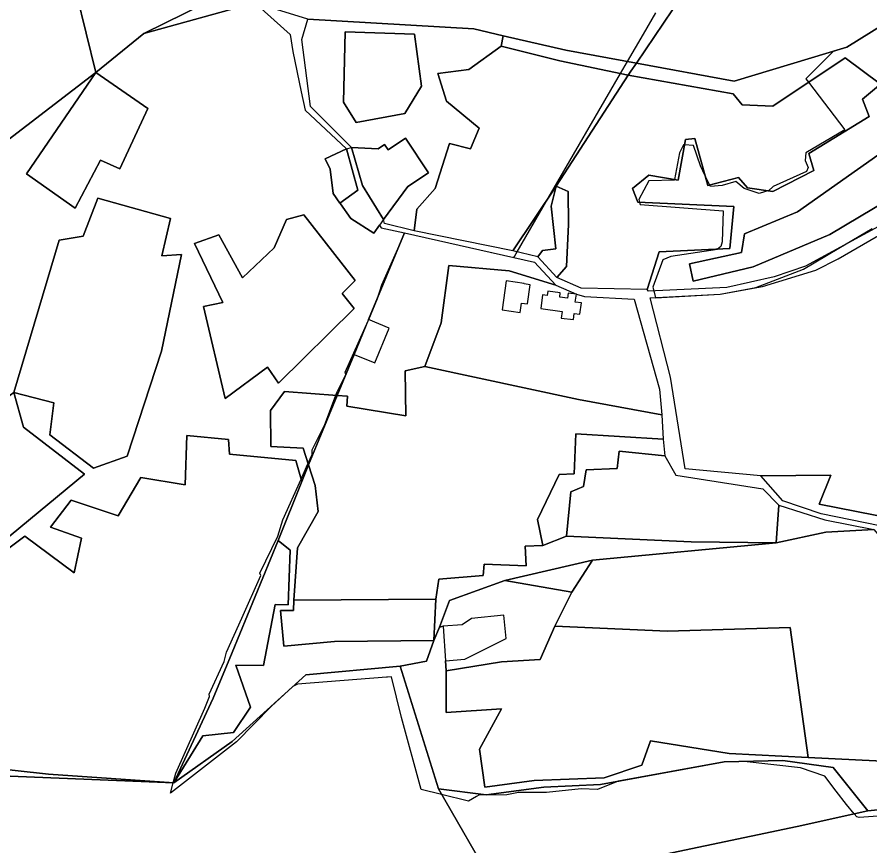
# Model space of a CAD drawing. Extents: x -477304 to -465429, y -1159113 to -1149210.
# Drawn here: x -469181.3 to -468870, y -1151906.3 to -1151603.6 of the extents above; entities that cross this region are included whole.
import ezdxf

# ---------------------------------------------------------------- set-up
doc = ezdxf.new("R2010")
doc.units = 0
for name, color, linetype in [('BPEJ_s', 7, 'Continuous'), ('PUPFL_s', 7, 'Continuous'), ('trav_porost_s', 7, 'Continuous'), ('zahrada_s', 7, 'Continuous')]:
    doc.layers.add(name, color=color, linetype=linetype)

msp = doc.modelspace()

# ---------------------------------------------------------------- linework, layer by layer
at = {"layer": 'BPEJ_s'}
for points in [[(-468850.37, -1151597.06), (-468878.45, -1151614.63), (-468883.26, -1151616.09), (-468893.33, -1151626.13), (-468892.36, -1151627.41), (-468879.17, -1151644.75), (-468893.38, -1151653.23), (-468893.59, -1151655.99), (-468892.53, -1151658.54), (-468893.17, -1151660.03), (-468905.27, -1151665.55), (-468906.97, -1151667.03), (-468907.03, -1151667.05), (-468908.41, -1151667.48), (-468910.36, -1151668.1), (-468915.89, -1151666.18), (-468918.86, -1151663.64), (-468923.95, -1151665.12), (-468928.2, -1151665.55), (-468928.45, -1151665.02), (-468930.18, -1151661.35), (-468931.81, -1151657.9), (-468934.36, -1151650.47), (-468937.61, -1151650.28), (-468937.97, -1151650.26), (-468939.45, -1151653.23), (-468941.32, -1151662.98), (-468941.36, -1151663.21), (-468950.71, -1151663.42), (-468954.32, -1151670.22), (-468954.19, -1151670.78), (-468954.09, -1151671.22), (-468953.89, -1151672.13), (-468923.57, -1151674.44), (-468923.95, -1151685.72), (-468924.38, -1151687.42), (-468925.55, -1151688.4), (-468925.65, -1151688.48), (-468942.64, -1151691.03), (-468945.61, -1151692.3), (-468949.22, -1151702.28), (-468948.88, -1151703.65), (-468948.27, -1151706.1), (-468924.66, -1151704.81), (-468911.62, -1151702.42), (-468894.23, -1151695.7), (-468881.33, -1151688.05), (-468869.17, -1151680.83)], [(-468850.37, -1151597.06), (-468878.45, -1151614.63), (-468883.26, -1151616.09), (-468893.33, -1151626.13), (-468892.36, -1151627.41), (-468879.17, -1151644.75), (-468893.38, -1151653.23), (-468893.59, -1151655.99), (-468892.53, -1151658.54), (-468893.17, -1151660.03), (-468905.27, -1151665.55), (-468906.97, -1151667.03), (-468907.03, -1151667.05), (-468908.41, -1151667.48), (-468910.36, -1151668.1), (-468915.89, -1151666.18), (-468918.86, -1151663.64), (-468923.95, -1151665.12), (-468928.2, -1151665.55), (-468928.45, -1151665.02), (-468930.18, -1151661.35), (-468931.81, -1151657.9), (-468934.36, -1151650.47), (-468937.61, -1151650.28), (-468937.97, -1151650.26), (-468939.45, -1151653.23), (-468941.32, -1151662.98), (-468941.36, -1151663.21), (-468950.71, -1151663.42), (-468954.32, -1151670.22), (-468954.19, -1151670.78), (-468954.09, -1151671.22), (-468953.89, -1151672.13), (-468923.57, -1151674.44), (-468923.95, -1151685.72), (-468924.38, -1151687.42), (-468925.55, -1151688.4), (-468925.65, -1151688.48), (-468942.64, -1151691.03), (-468945.61, -1151692.3), (-468949.22, -1151702.28), (-468948.88, -1151703.65), (-468948.27, -1151706.1), (-468924.66, -1151704.81), (-468911.62, -1151702.42), (-468894.23, -1151695.7), (-468881.33, -1151688.05), (-468869.17, -1151680.83)], [(-468830.05, -1151892.82), (-468873.84, -1151895.92), (-468874.69, -1151895.71), (-468875.67, -1151894.57), (-468878.52, -1151891.25), (-468882.27, -1151886.28), (-468886.37, -1151880.84), (-468895.29, -1151877.87), (-468915.84, -1151875.45), (-468923.23, -1151875.65), (-468961.84, -1151882.68), (-468969.39, -1151885.73), (-468975.33, -1151885.52), (-468988.08, -1151886.79), (-468998.27, -1151886.79), (-469002.51, -1151887.64), (-469012.7, -1151887.85), (-469013.53, -1151888.31), (-469016.53, -1151889.97), (-469026.34, -1151887.55), (-469033.73, -1151885.73), (-469041.02, -1151859.42), (-469044.62, -1151844.6), (-469046.04, -1151844.72), (-469046.46, -1151844.75), (-469078.95, -1151847.3), (-469080.59, -1151848.12), (-469088.61, -1151855.39), (-469101.25, -1151868.32), (-469125.29, -1151887.11), (-469124.28, -1151883.33), (-469123.33, -1151879.78), (-469112.71, -1151856), (-469111.01, -1151851.76), (-469111.22, -1151850.91), (-469105.7, -1151839.02), (-469104.85, -1151835.62), (-469099.31, -1151823.21), (-469092.33, -1151807.59), (-469092.75, -1151806.74), (-469086.17, -1151793.15), (-469084.26, -1151787.21), (-469077.63, -1151772.37), (-469075.25, -1151767.02), (-469075.05, -1151766.58), (-469073.64, -1151763.43), (-469073.64, -1151761.73), (-469068.97, -1151752.39), (-469064.98, -1151741.75), (-469064.51, -1151740.5), (-469061.33, -1151734.13), (-469061.54, -1151733.28), (-469053.17, -1151714.6), (-469052.95, -1151714.1), (-469049.76, -1151706.37), (-469048.16, -1151701.43), (-469041.39, -1151686.13), (-469039.86, -1151682.44), (-468999.98, -1151691.43), (-468999.75, -1151691.03), (-468999.15, -1151689.99), (-468998.8, -1151689.38), (-468987.44, -1151669.8), (-468961.02, -1151624.28), (-468958.44, -1151619.84), (-468952.64, -1151609.84), (-468948.14, -1151602.07)], [(-468830.05, -1151892.82), (-468873.84, -1151895.92), (-468874.69, -1151895.71), (-468875.67, -1151894.57), (-468878.52, -1151891.25), (-468882.27, -1151886.28), (-468886.37, -1151880.84), (-468895.29, -1151877.87), (-468915.84, -1151875.45), (-468923.23, -1151875.65), (-468961.84, -1151882.68), (-468969.39, -1151885.73), (-468975.33, -1151885.52), (-468988.08, -1151886.79), (-468998.27, -1151886.79), (-469002.51, -1151887.64), (-469012.7, -1151887.85), (-469013.53, -1151888.31), (-469016.53, -1151889.97), (-469026.34, -1151887.55), (-469033.73, -1151885.73), (-469041.02, -1151859.42), (-469044.62, -1151844.6), (-469046.04, -1151844.72), (-469046.46, -1151844.75), (-469078.95, -1151847.3), (-469080.59, -1151848.12), (-469088.61, -1151855.39), (-469101.25, -1151868.32), (-469125.29, -1151887.11), (-469124.28, -1151883.33), (-469123.33, -1151879.78), (-469112.71, -1151856), (-469111.01, -1151851.76), (-469111.22, -1151850.91), (-469105.7, -1151839.02), (-469104.85, -1151835.62), (-469099.31, -1151823.21), (-469092.33, -1151807.59), (-469092.75, -1151806.74), (-469086.17, -1151793.15), (-469084.26, -1151787.21), (-469077.63, -1151772.37), (-469075.25, -1151767.02), (-469075.05, -1151766.58), (-469073.64, -1151763.43), (-469073.64, -1151761.73), (-469068.97, -1151752.39), (-469064.98, -1151741.75), (-469064.51, -1151740.5), (-469061.33, -1151734.13), (-469061.54, -1151733.28), (-469053.17, -1151714.6), (-469052.95, -1151714.1), (-469049.76, -1151706.37), (-469048.16, -1151701.43), (-469041.39, -1151686.13), (-469039.86, -1151682.44), (-468999.98, -1151691.43), (-468999.75, -1151691.03), (-468999.15, -1151689.99), (-468998.8, -1151689.38), (-468987.44, -1151669.8), (-468961.02, -1151624.28), (-468958.44, -1151619.84), (-468952.64, -1151609.84), (-468948.14, -1151602.07)]]:
    msp.add_lwpolyline(points, dxfattribs=at)
at = {"layer": 'PUPFL_s'}
for points in [[(-469105.08, -1151594.77), (-469107.13, -1151590.9), (-469077.5, -1151585.3), (-469073.49, -1151585), (-469072.7, -1151584.94), (-469060.85, -1151583.81), (-469013.28, -1151579.41), (-468996.22, -1151581.31), (-468980.24, -1151584.34), (-468955.7, -1151586.62), (-468921.08, -1151572.25), (-468924.48, -1151578.46), (-468942.07, -1151600.96), (-468955.18, -1151620.43), (-468980.94, -1151615.75), (-469003.8, -1151610.47), (-469014.54, -1151607.88), (-469075.14, -1151604.44), (-469094.48, -1151598.47), (-469135.07, -1151609.65)], [(-469047.6, -1151677.59), (-469038.6, -1151665.5), (-469031.16, -1151660.56), (-469039.57, -1151647.89), (-469045.87, -1151652.07), (-469047.14, -1151650.16), (-469049.54, -1151651.75), (-469059.27, -1151651.27), (-469074.22, -1151636.23), (-469077.41, -1151611.83), (-469075.14, -1151604.44), (-469014.54, -1151607.88), (-469003.8, -1151610.47), (-469004.56, -1151614.2), (-469016.44, -1151622.73), (-469027.75, -1151624.19), (-469024.49, -1151634.36), (-469012.62, -1151644.22), (-469015.78, -1151651.8), (-469023.48, -1151649.78), (-469028.63, -1151666.28), (-469035.39, -1151673.73), (-469036.34, -1151681.7), (-469047.14, -1151679.04)], [(-469061.48, -1151608.96), (-469036.23, -1151609.91), (-469033.68, -1151628.8), (-469039.8, -1151638.88), (-469057.58, -1151642.07), (-469062.09, -1151634.74)], [(-469062.09, -1151634.74), (-469057.58, -1151642.07), (-469039.8, -1151638.88), (-469033.68, -1151628.8), (-469036.23, -1151609.91), (-469061.48, -1151608.96)], [(-469004.56, -1151614.2), (-469003.8, -1151610.47), (-468980.94, -1151615.75), (-468955.18, -1151620.43), (-468957.2, -1151623.43), (-468958.17, -1151624.88), (-468983.21, -1151619.61)], [(-469012.62, -1151644.22), (-469024.49, -1151634.36), (-469027.75, -1151624.19), (-469016.44, -1151622.73), (-469004.56, -1151614.2), (-468983.21, -1151619.61), (-468958.17, -1151624.88), (-468984.49, -1151665.39), (-469000.28, -1151689.03), (-469036.34, -1151681.7), (-469035.39, -1151673.73), (-469028.63, -1151666.28), (-469023.48, -1151649.78), (-469015.78, -1151651.8)], [(-468958.17, -1151624.88), (-468919.85, -1151631.69), (-468916.57, -1151635.61), (-468905.45, -1151636.12), (-468879, -1151618.52), (-468866.07, -1151628.09), (-468872.73, -1151633.65), (-468870.2, -1151639.97), (-468892.22, -1151653.43), (-468890.45, -1151659.69), (-468905.45, -1151667.27), (-468914.61, -1151666.01), (-468917.9, -1151662.22), (-468929.11, -1151665.19), (-468933.91, -1151648), (-468937.26, -1151648.31), (-468939.91, -1151663.23), (-468950.71, -1151661.33), (-468956.65, -1151666.2), (-468954.66, -1151671.19), (-468919.6, -1151672.83), (-468921.12, -1151688.19), (-468946.91, -1151689.39), (-468951.28, -1151703.1), (-468975.38, -1151702.6), (-468984.23, -1151698.74), (-468980.76, -1151694.7), (-468980.03, -1151679.34), (-468980.09, -1151667.34), (-468984.49, -1151665.39)], [(-469177.83, -1151660.9), (-469152.58, -1151623.84), (-469133.52, -1151636.95), (-469143.75, -1151659.07), (-469150.86, -1151655.85), (-469160.08, -1151673.35)], [(-468915.72, -1151682.82), (-468916.79, -1151689.64), (-468935.87, -1151693.75), (-468934.54, -1151700.13), (-468912.53, -1151694.89), (-468884.61, -1151683.01), (-468862.91, -1151670.18), (-468840.66, -1151654.82), (-468852.61, -1151643.83), (-468896.36, -1151674.79)], [(-468884.61, -1151683.01), (-468912.53, -1151694.89), (-468934.54, -1151700.13), (-468935.87, -1151693.75), (-468916.79, -1151689.64), (-468915.72, -1151682.82), (-468896.36, -1151674.79), (-468852.61, -1151643.83), (-468840.66, -1151654.82), (-468862.91, -1151670.18)], [(-469038.6, -1151665.5), (-469047.6, -1151677.59), (-469055.24, -1151665.17), (-469059.27, -1151651.27), (-469049.54, -1151651.75), (-469047.14, -1151650.16), (-469045.87, -1151652.07), (-469039.57, -1151647.89), (-469031.16, -1151660.56)], [(-469061.1, -1151651.68), (-469056.92, -1151666.83), (-469063.45, -1151671.59), (-469065.92, -1151668.01), (-469066.97, -1151659.16), (-469068.79, -1151655.44)], [(-469061.1, -1151651.68), (-469059.27, -1151651.27), (-469055.24, -1151665.17), (-469047.6, -1151677.59), (-469049.03, -1151679.61), (-469051.13, -1151682.49), (-469059.47, -1151677.24), (-469063.25, -1151671.87), (-469063.45, -1151671.59), (-469056.92, -1151666.83)], [(-468991.18, -1151691.16), (-469000.28, -1151689.03), (-468984.49, -1151665.39), (-468986.31, -1151672.65), (-468984.67, -1151688.25), (-468989.54, -1151688.89)], [(-469228.35, -1151849.77), (-469196.99, -1151803.76), (-469156.66, -1151770.58), (-469178.92, -1151753.39), (-469182.52, -1151740.75), (-469167.93, -1151744.45), (-469169.38, -1151756.14), (-469153.47, -1151768.4), (-469141.15, -1151764.04), (-469128.55, -1151725.62), (-469121.28, -1151690.29), (-469128.45, -1151690.77), (-469125.25, -1151677.21), (-469151.79, -1151669.72), (-469157.22, -1151683.62), (-469165.94, -1151685.08), (-469182.52, -1151740.75), (-469187.92, -1151744.67), (-469210, -1151790.68), (-469232.49, -1151802.18), (-469245.91, -1151829.8), (-469239.66, -1151833.84), (-469242.19, -1151838.77)], [(-469157.22, -1151683.62), (-469151.79, -1151669.72), (-469125.25, -1151677.21), (-469128.45, -1151690.77), (-469121.28, -1151690.29), (-469128.55, -1151725.62), (-469141.15, -1151764.04), (-469153.47, -1151768.4), (-469169.38, -1151756.14), (-469167.93, -1151744.45), (-469182.52, -1151740.75), (-469165.94, -1151685.08)], [(-469082.97, -1151677.56), (-469076.64, -1151675.82), (-469057.89, -1151699.77), (-469062.61, -1151704.57), (-469058.19, -1151710.07), (-469085.92, -1151737.28), (-469089.84, -1151731.53), (-469105.32, -1151742.9), (-469113.29, -1151709.35), (-469106.18, -1151707.86), (-469116.53, -1151686.28), (-469107.65, -1151683.09), (-469098.97, -1151698.85), (-469087.42, -1151687.89)], [(-469105.32, -1151742.9), (-469089.84, -1151731.53), (-469085.92, -1151737.28), (-469058.19, -1151710.07), (-469062.61, -1151704.57), (-469057.89, -1151699.77), (-469076.64, -1151675.82), (-469082.97, -1151677.56), (-469087.42, -1151687.89), (-469098.97, -1151698.85), (-469107.65, -1151683.09), (-469116.53, -1151686.28), (-469106.18, -1151707.86), (-469113.29, -1151709.35)], [(-469232.49, -1151802.18), (-469210, -1151790.68), (-469187.92, -1151744.67), (-469182.52, -1151740.75), (-469178.92, -1151753.39), (-469156.66, -1151770.58), (-469196.99, -1151803.76), (-469228.35, -1151849.77), (-469242.19, -1151838.77), (-469239.66, -1151833.84), (-469245.91, -1151829.8)], [(-469088.72, -1151760.41), (-469088.85, -1151747.33), (-469083.67, -1151740.31), (-469064.41, -1151741.79), (-469074.88, -1151767.1), (-469076.81, -1151761.1)], [(-469007.11, -1151920.83), (-469027.52, -1151885.51), (-469010.03, -1151887.72), (-468989.02, -1151884.87), (-468968.31, -1151883.86), (-468923.23, -1151875.65), (-468901.73, -1151875.08), (-468883.41, -1151877.67), (-468870.68, -1151893.47), (-468896.51, -1151899.19), (-468946.86, -1151909.8)], [(-468994.38, -1151937.14), (-468997.2, -1151937.69), (-469007.11, -1151920.83), (-468946.86, -1151909.8), (-468896.51, -1151899.19), (-468870.68, -1151893.47), (-468815.75, -1151888.1), (-468803.45, -1151906.55), (-468811.66, -1151908.26), (-468862.93, -1151918.05), (-468871.48, -1151919.25), (-468912.32, -1151928.92), (-468968.38, -1151934.99)]]:
    msp.add_lwpolyline(points, close=True, dxfattribs=at)
for points in [[(-469351.73, -1151603.18), (-469233.46, -1151584.52), (-469159.56, -1151595.02), (-469152.58, -1151623.84), (-469203.08, -1151662.58), (-469217.68, -1151677.24), (-469309.43, -1151795.23), (-469296.26, -1151825.44), (-469242.41, -1151847.3), (-469234.13, -1151855.9), (-469211.55, -1151865.38), (-469207.95, -1151879.91), (-469124.05, -1151883.35), (-469102.77, -1151868.25), (-469075.9, -1151843.86), (-469041.49, -1151840.67), (-469027.52, -1151885.51), (-469007.11, -1151920.83), (-468997.2, -1151937.69), (-468950.81, -1152036.73)], [(-469105.08, -1151594.77), (-469135.07, -1151609.65), (-469152.58, -1151623.84), (-469159.56, -1151595.02)], [(-469203.08, -1151662.58), (-469152.58, -1151623.84), (-469177.83, -1151660.9), (-469160.08, -1151673.35), (-469150.86, -1151655.85), (-469143.75, -1151659.07), (-469133.52, -1151636.95), (-469152.58, -1151623.84), (-469135.07, -1151609.65), (-469094.48, -1151598.47), (-469081.66, -1151610.03), (-469080.62, -1151616.2), (-469077.58, -1151630.93), (-469076.13, -1151637.59), (-469061.1, -1151651.68), (-469068.79, -1151655.44), (-469066.97, -1151659.16), (-469065.92, -1151668.01), (-469063.45, -1151671.59), (-469063.25, -1151671.87), (-469059.47, -1151677.24), (-469051.13, -1151682.49), (-469049.03, -1151679.61), (-469048.35, -1151680.59), (-469039.86, -1151682.44), (-469052.96, -1151714.1), (-469058.22, -1151726.82), (-469064.41, -1151741.79), (-469083.67, -1151740.31), (-469088.85, -1151747.33), (-469088.72, -1151760.41), (-469076.81, -1151761.1), (-469074.88, -1151767.1), (-469077.4, -1151773.21), (-469079.51, -1151765.59), (-469103.78, -1151763.25), (-469104.16, -1151757.91), (-469119.34, -1151756.43), (-469119.89, -1151774.41), (-469136.17, -1151771.78), (-469144.37, -1151785.72), (-469161.6, -1151780), (-469169.1, -1151789.95), (-469157.79, -1151793.93), (-469160.51, -1151806.64), (-469178.46, -1151793.21), (-469194.53, -1151805.09)], [(-468856.92, -1151674.79), (-468893.47, -1151694.64), (-468904.93, -1151698.49), (-468922.24, -1151702.35), (-468950.76, -1151703.74), (-468951.28, -1151703.1), (-468946.91, -1151689.39), (-468921.12, -1151688.19), (-468919.6, -1151672.83), (-468954.66, -1151671.19), (-468956.65, -1151666.2), (-468950.71, -1151661.33), (-468939.91, -1151663.23), (-468937.26, -1151648.31), (-468933.91, -1151648), (-468929.11, -1151665.19), (-468917.9, -1151662.22), (-468914.61, -1151666.01), (-468905.45, -1151667.27), (-468890.45, -1151659.69), (-468892.22, -1151653.43), (-468870.2, -1151639.97), (-468872.73, -1151633.65), (-468866.07, -1151628.09), (-468879, -1151618.52), (-468905.45, -1151636.12), (-468916.57, -1151635.61), (-468919.85, -1151631.69), (-468958.17, -1151624.88), (-468957.2, -1151623.43), (-468955.18, -1151620.43), (-468919.48, -1151627.08), (-468878.45, -1151614.63), (-468850.37, -1151597.06)], [(-469194.53, -1151805.09), (-469178.46, -1151793.21), (-469160.51, -1151806.64), (-469157.79, -1151793.93), (-469169.1, -1151789.95), (-469161.6, -1151780), (-469144.37, -1151785.72), (-469136.17, -1151771.78), (-469119.89, -1151774.41), (-469119.34, -1151756.43), (-469104.16, -1151757.91), (-469103.78, -1151763.25), (-469079.51, -1151765.59), (-469077.4, -1151773.21), (-469085.97, -1151794.82), (-469102.73, -1151835.68), (-469109.74, -1151852.36), (-469124.05, -1151883.35), (-469169.84, -1151880.13), (-469204.24, -1151876.34)], [(-469204.24, -1151876.34), (-469169.84, -1151880.13), (-469124.05, -1151883.35), (-469207.95, -1151879.91)]]:
    msp.add_lwpolyline(points, dxfattribs=at)
at = {"layer": 'trav_porost_s'}
for points in [[(-468919.48, -1151627.08), (-468955.18, -1151620.43), (-468942.07, -1151600.96), (-468924.48, -1151578.46), (-468921.08, -1151572.25), (-468866.1, -1151548.51), (-468792.02, -1151519.23), (-468784.4, -1151524.93), (-468822.2, -1151575.03), (-468850.37, -1151597.06), (-468878.45, -1151614.63)], [(-468909.18, -1151701.97), (-468889.69, -1151696.03), (-468881.61, -1151691.86), (-468855.25, -1151676.75), (-468845.52, -1151670.49), (-468833.35, -1151661.08), (-468825.78, -1151653.94), (-468793.31, -1151703.33), (-468795.22, -1151705.63), (-468801.86, -1151704.56), (-468806.17, -1151711.95), (-468798.08, -1151716.82), (-468818.14, -1151740.64), (-468835.6, -1151776.16), (-468848.71, -1151771.99), (-468861.22, -1151786.84), (-468888.54, -1151781.47), (-468884.18, -1151770.98), (-468909.76, -1151771.23), (-468937.4, -1151768.64), (-468942.71, -1151735.15), (-468950.14, -1151706.2), (-468924.66, -1151704.81)], [(-468991.18, -1151691.16), (-468989.54, -1151688.89), (-468984.67, -1151688.25), (-468986.31, -1151672.65), (-468984.49, -1151665.39), (-468980.09, -1151667.34), (-468980.03, -1151679.34), (-468980.76, -1151694.7), (-468984.23, -1151698.74)], [(-469050.72, -1151729.92), (-469045.46, -1151717.2), (-469052.96, -1151714.1), (-469039.86, -1151682.44), (-468992.47, -1151693.12), (-468984.63, -1151701.59), (-469001.66, -1151696.34), (-469023.64, -1151694.32), (-469026.51, -1151715.3), (-469032.45, -1151731.23), (-469039.62, -1151732.81), (-469039.37, -1151749.3), (-469060.91, -1151745.76), (-469060.69, -1151742.08), (-469064.41, -1151741.79), (-469058.22, -1151726.82)], [(-468984.63, -1151701.59), (-468977.14, -1151704.85), (-468980.17, -1151704.42), (-468980.42, -1151706.33), (-468983.21, -1151705.93), (-468983, -1151704.34), (-468987.57, -1151703.68), (-468987.8, -1151705.27), (-468989.52, -1151705.02), (-468990.14, -1151710.04), (-468982.33, -1151711.16), (-468982.65, -1151713.6), (-468978.22, -1151714.06), (-468977.92, -1151711.84), (-468975.86, -1151712.14), (-468975.31, -1151708.01), (-468977.52, -1151707.69), (-468977.14, -1151704.85), (-468974.14, -1151705.65), (-468956.02, -1151706.64), (-468946.76, -1151739.57), (-468945.94, -1151748.92), (-468976.39, -1151743.23), (-469032.45, -1151731.23), (-469026.51, -1151715.3), (-469023.64, -1151694.32), (-469001.66, -1151696.34)], [(-469004.2, -1151710.57), (-468997.65, -1151711.49), (-468997.17, -1151708.1), (-468994.94, -1151708.41), (-468993.94, -1151701.41), (-468996.19, -1151701.09), (-468996.17, -1151700.93), (-469002.72, -1151700.01)], [(-469060.69, -1151742.08), (-469060.91, -1151745.76), (-469039.37, -1151749.3), (-469039.62, -1151732.81), (-469032.45, -1151731.23), (-468976.39, -1151743.23), (-468945.94, -1151748.92), (-468945.44, -1151757.77), (-468977.27, -1151755.81), (-468977.94, -1151770.47), (-468983.37, -1151770.66), (-468991.27, -1151787.16), (-468989.37, -1151796.57), (-468995.87, -1151796.81), (-468995.5, -1151804.09), (-469010.79, -1151803.44), (-469011.11, -1151807.55), (-469027.34, -1151808.88), (-469028.48, -1151816.21), (-469080.3, -1151816.53), (-469078.94, -1151797.44), (-469071.43, -1151784.23), (-469072.44, -1151774.66), (-469074.88, -1151767.1), (-469064.41, -1151741.79)], [(-468979.2, -1151777.04), (-468980.72, -1151793.22), (-468989.37, -1151796.57), (-468991.27, -1151787.16), (-468983.37, -1151770.66), (-468977.94, -1151770.47), (-468977.27, -1151755.81), (-468945.44, -1151757.77), (-468944.87, -1151763.9), (-468961.45, -1151762.13), (-468962.21, -1151768.51), (-468973.52, -1151768.96), (-468974.53, -1151775.09)], [(-468903.27, -1151781.92), (-468904.15, -1151795.58), (-468935.23, -1151795.32), (-468980.72, -1151793.22), (-468979.2, -1151777.04), (-468974.53, -1151775.09), (-468973.52, -1151768.96), (-468962.21, -1151768.51), (-468961.45, -1151762.13), (-468944.87, -1151763.9), (-468940.82, -1151770.93), (-468909.08, -1151775.92)], [(-469124.05, -1151883.35), (-469113.47, -1151866.13), (-469102.29, -1151864.87), (-469096.06, -1151855.71), (-469101.43, -1151840.35), (-469091.33, -1151840.48), (-469087.06, -1151818.11), (-469082.39, -1151818.23), (-469081.63, -1151798.32), (-469085.97, -1151794.82), (-469077.4, -1151773.21), (-469074.88, -1151767.1), (-469072.44, -1151774.66), (-469071.43, -1151784.23), (-469078.94, -1151797.44), (-469080.3, -1151816.53), (-469080.43, -1151820.32), (-469085.17, -1151820.38), (-469083.9, -1151833.34), (-469065.46, -1151831.69), (-469029.18, -1151831.25), (-469031.82, -1151838.83), (-469041.49, -1151840.67), (-469075.9, -1151843.86), (-469102.77, -1151868.25)], [(-468888.54, -1151781.47), (-468861.22, -1151786.84), (-468866.34, -1151789.45), (-468887.74, -1151785.05), (-468901.7, -1151780.33), (-468909.76, -1151771.23), (-468884.18, -1151770.98)], [(-468904.15, -1151795.58), (-468903.27, -1151781.92), (-468886.48, -1151787.18), (-468868.57, -1151790.74), (-468886.04, -1151791.69)], [(-468860.55, -1151800.09), (-468859.13, -1151814.82), (-468859.89, -1151815.13), (-468830.8, -1151877.13), (-468892.51, -1151874.03), (-468899.11, -1151826.57), (-468943.81, -1151827.87), (-468984.99, -1151826.07), (-468978.78, -1151813.65), (-468971.27, -1151801.96), (-468904.15, -1151795.58), (-468886.04, -1151791.69), (-468868.57, -1151790.74)], [(-469091.33, -1151840.48), (-469101.43, -1151840.35), (-469096.06, -1151855.71), (-469102.29, -1151864.87), (-469113.47, -1151866.13), (-469124.05, -1151883.35), (-469109.74, -1151852.36), (-469102.73, -1151835.68), (-469085.97, -1151794.82), (-469081.63, -1151798.32), (-469082.39, -1151818.23), (-469087.06, -1151818.11)], [(-468989.37, -1151796.57), (-468980.72, -1151793.22), (-468935.23, -1151795.32), (-468904.15, -1151795.58), (-468971.27, -1151801.96), (-469003.29, -1151809.35), (-469023.4, -1151816.71), (-469027.06, -1151826.38), (-469029.18, -1151831.25), (-469028.48, -1151816.21), (-469027.34, -1151808.88), (-469011.11, -1151807.55), (-469010.79, -1151803.44), (-468995.5, -1151804.09), (-468995.87, -1151796.81)], [(-468971.27, -1151801.96), (-468978.78, -1151813.65), (-469003.29, -1151809.35)], [(-469085.17, -1151820.38), (-469080.43, -1151820.32), (-469080.3, -1151816.53), (-469028.48, -1151816.21), (-469029.18, -1151831.25), (-469065.46, -1151831.69), (-469083.9, -1151833.34)], [(-468899.11, -1151826.57), (-468892.51, -1151874.03), (-468921.37, -1151872.52), (-468950.08, -1151867.9), (-468953.24, -1151876.88), (-468966.95, -1151881.43), (-468992.5, -1151882.5), (-469010.5, -1151884.84), (-469012.49, -1151871), (-469004.47, -1151856.28), (-469024.62, -1151857.6), (-469024.66, -1151842.37), (-469004.41, -1151839.09), (-468990.33, -1151838.26), (-468984.99, -1151826.07), (-468943.81, -1151827.87)]]:
    msp.add_lwpolyline(points, close=True, dxfattribs=at)
msp.add_lwpolyline([(-468815.75, -1151888.1), (-468870.68, -1151893.47), (-468883.41, -1151877.67), (-468901.73, -1151875.08), (-468923.23, -1151875.65), (-468968.31, -1151883.86), (-468989.02, -1151884.87), (-469010.03, -1151887.72), (-469027.52, -1151885.51), (-469041.49, -1151840.67), (-469031.82, -1151838.83), (-469029.18, -1151831.25), (-469027.06, -1151826.38), (-469025.8, -1151826.13), (-469024.85, -1151838.71), (-469024.66, -1151842.37), (-469024.62, -1151857.6), (-469004.47, -1151856.28), (-469012.49, -1151871), (-469010.5, -1151884.84), (-468992.5, -1151882.5), (-468966.95, -1151881.43), (-468953.24, -1151876.88), (-468950.08, -1151867.9), (-468921.37, -1151872.52), (-468892.51, -1151874.03), (-468830.8, -1151877.13)], dxfattribs=at)
at = {"layer": 'zahrada_s'}
msp.add_lwpolyline([(-468990.33, -1151838.26), (-469004.41, -1151839.09), (-469024.66, -1151842.37), (-469024.85, -1151838.71), (-469017.85, -1151838.18), (-469002.76, -1151830.53), (-469003.62, -1151822.07), (-469015.41, -1151823.27), (-469018.8, -1151825.6), (-469025.8, -1151826.13), (-469027.06, -1151826.38), (-469023.4, -1151816.71), (-469003.29, -1151809.35), (-468978.78, -1151813.65), (-468984.99, -1151826.07)], close=True, dxfattribs=at)

doc.saveas('drawing.dxf')
